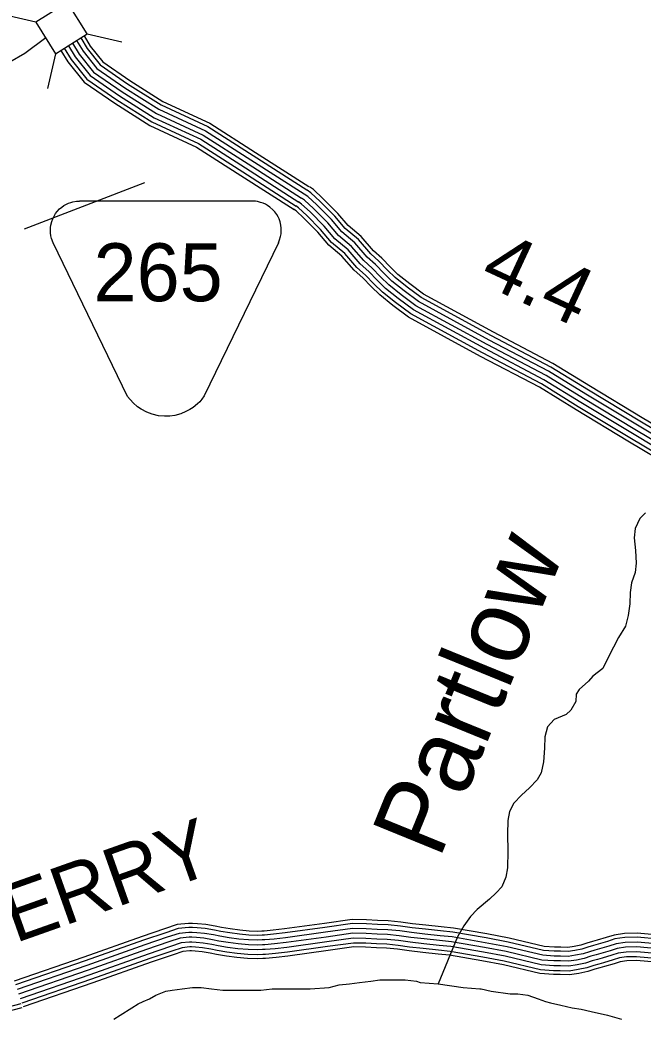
# Model space of a CAD drawing. Extents: x 1788175 to 1969470, y 584502 to 738744.
# Drawn here: x 1857733 to 1861710, y 646184 to 652552 of the extents above; entities that cross this region are included whole.
import ezdxf

# ---------------------------------------------------------------- set-up
doc = ezdxf.new("R2010")
doc.units = 0
for name, color, linetype in [('DESIGN - DRAINAGE - Bridges and Cross Drains Size Text', 7, 'Continuous'), ('DESIGN - ROW - Easement Linework and Patterning', 7, 'Continuous'), ('DESIGN - ROW - Right-of-Way and Easement Labels', 7, 'Continuous'), ('DESIGN - TRAFFIC CONTROL PERMANENT - Signalization', 7, 'Continuous'), ('DESIGN - TRANSPORTATION - Text', 7, 'Continuous'), ('SURVEY - CONTOURS - Index with Text', 7, 'Continuous'), ('SURVEY - CONTROL with Text', 7, 'Continuous'), ('SURVEY - DRAINAGE - Storm Sewer', 7, 'Continuous'), ('SURVEY - TRANSPORTATION - Roads', 7, 'Continuous')]:
    doc.layers.add(name, color=color, linetype=linetype)

msp = doc.modelspace()

# ---------------------------------------------------------------- linework, layer by layer
at = {"layer": 'DESIGN - ROW - Easement Linework and Patterning'}
for points in [[(1858420.3, 650150.4), (1857945.8, 651130.9), (1857935.3, 651157.9), (1857930.8, 651175.9), (1857928.2, 651193.8), (1857927.4, 651209.5), (1857928, 651227.2), (1857930.2, 651243.7), (1857935.9, 651266.9), (1857942.5, 651284.5), (1857950.4, 651300.6), (1857960.4, 651316.8), (1857970.7, 651330.3), (1857986.1, 651346.5), (1858000.4, 651358.5), (1858013.6, 651367.7), (1858026.3, 651375), (1858042.8, 651382.7), (1858058.5, 651388.2), (1858071.2, 651391.6), (1858092.9, 651395.2), (1858112.2, 651396.2)], [(1859382.9, 651130.9), (1859389, 651148.6), (1859397, 651171.7), (1859399.9, 651188.4), (1859401.3, 651208.8), (1859400.9, 651224.1), (1859398.8, 651242), (1859393.6, 651264.4), (1859387, 651282.6), (1859380.2, 651297.1), (1859371.6, 651312), (1859359.9, 651328), (1859347.3, 651341.9), (1859328.6, 651358.3), (1859313.7, 651368.6), (1859299.8, 651376.3), (1859285.5, 651382.8), (1859269.3, 651388.5), (1859249.5, 651393.2), (1859235.6, 651395.2), (1859216.5, 651396.2), (1858112.2, 651396.2)], [(1859382.9, 651130.9), (1858909.8, 650153.3), (1858894.6, 650133), (1858880.2, 650116.7), (1858866.9, 650103.6), (1858838.8, 650080.5), (1858816.7, 650065.9), (1858792.7, 650053.1), (1858759.9, 650039.7), (1858722.2, 650029.6), (1858690.5, 650025.1), (1858655.5, 650024), (1858618.1, 650027.4), (1858577.7, 650036.7), (1858541.8, 650050.1), (1858506.3, 650069.1), (1858484.3, 650084.2), (1858454.9, 650109.6), (1858420.3, 650150.4)]]:
    msp.add_lwpolyline(points, dxfattribs=at)
at = {"layer": 'DESIGN - TRANSPORTATION - Text'}
for points in [[(1857897.8, 652437.5), (1857765.1, 652337.9), (1857669.1, 652283.3), (1857533.3, 652255.9), (1857511.3, 652255.9), (1857257.5, 652312.7), (1856992.8, 652445.1), (1856685.4, 652529.7), (1856583.8, 652549.9), (1856539.8, 652527.9)], [(1861725.3, 649407.8), (1861689.3, 649371.8), (1861659.3, 649307.8), (1861653.2, 649247.7), (1861661.2, 649167.7), (1861667.1, 649085.6), (1861659, 649027.6), (1861637, 648961.6), (1861628.9, 648899.6), (1861624.9, 648827.5), (1861614.8, 648751.5)], [(1861614.8, 648751.5), (1861598.7, 648685.4), (1861552.7, 648611.4), (1861490.6, 648489.3), (1861452.5, 648415.3), (1861390.5, 648365.3), (1861362.5, 648333.3), (1861302.5, 648279.3), (1861282.5, 648251.3), (1861280.4, 648203.2), (1861248.4, 648149.2), (1861220.4, 648121.2), (1861142.4, 648089.2), (1861100.4, 648043.2), (1861084.3, 647979.1), (1861082.2, 647905.1), (1861074.2, 647819.1), (1861060.1, 647749), (1861034.1, 647703), (1860986.1, 647653), (1860934, 647607), (1860886, 647554.9), (1860858, 647502.9), (1860847.9, 647444.9), (1860845.8, 647356.8), (1860847.7, 647248.8), (1860845.6, 647142.7), (1860833.6, 647082.7), (1860809.5, 647020.7), (1860773.5, 646982.6), (1860729.5, 646942.6), (1860651.5, 646876.6), (1860609.5, 646832.6), (1860565.4, 646772.6), (1860525.4, 646702.5), (1860401.4, 646403.3)], [(1858332.9, 646177.1), (1858373.3, 646201.4), (1858446.1, 646249.8), (1858486.5, 646274.1), (1858518.8, 646290.2), (1858559.2, 646306.4), (1858599.6, 646330.6), (1858664.2, 646354.9), (1858704.6, 646362.9), (1858769.2, 646371), (1858833.9, 646379.1), (1858890.4, 646379.1), (1858955.1, 646371), (1859027.8, 646362.9), (1859140.9, 646362.9), (1859270.2, 646362.9), (1859342.9, 646371), (1859447.9, 646371), (1859504.5, 646371), (1859585.3, 646371), (1859706.5, 646379.1), (1859771.1, 646395.3), (1859835.8, 646403.3), (1859900.4, 646411.4), (1859973.1, 646419.5), (1860029.7, 646427.6), (1860102.4, 646427.6), (1860191.3, 646427.6), (1860264, 646419.5), (1860288.2, 646411.4), (1860401.4, 646403.3), (1860563, 646379.1), (1860668, 646371), (1860676.1, 646371), (1860740.7, 646354.9), (1860861.9, 646338.7), (1860910.4, 646338.7), (1860975, 646330.6), (1861039.7, 646306.4), (1861088.1, 646290.2), (1861120.5, 646282.1), (1861185.1, 646266), (1861257.8, 646249.8), (1861314.4, 646241.7), (1861379, 646225.6), (1861484, 646201.4), (1861572.9, 646177.1)]]:
    msp.add_lwpolyline(points, dxfattribs=at)
at = {"layer": 'SURVEY - CONTOURS - Index with Text'}
for points in [[(1861951.1, 646700.9), (1861673.5, 646725.6), (1861591.2, 646723.4), (1861525, 646713.6), (1861475, 646697.7), (1861417, 646680.3), (1861387.2, 646672.4), (1861350.7, 646661.7), (1861312.4, 646648.9), (1861269.5, 646640.4), (1861229.8, 646634), (1861184.8, 646635.8), (1861144.6, 646635.8), (1861078.9, 646641.1), (1860855.6, 646694.2), (1860713, 646720.8), (1860499.8, 646757.5), (1860420.9, 646765.9), (1860323.5, 646775.9), (1860239, 646785.8), (1860164.6, 646795.9), (1860084.1, 646804.4), (1860016.1, 646806.6), (1859945.9, 646810.6), (1859853.3, 646812.9), (1859676.2, 646788), (1859421.8, 646752.3), (1859349.7, 646744.6), (1859292.5, 646739.1), (1859277.8, 646739.1), (1859249.3, 646737.2), (1859196.4, 646739), (1859136.4, 646744.7), (1859075.6, 646752.3), (1859018.8, 646761.8), (1858979.4, 646769.8), (1858918.5, 646780.7), (1858865.9, 646785.1), (1858834.3, 646787.4), (1858808.6, 646787.4), (1858736.6, 646780), (1858655.3, 646752.9), (1858512.6, 646704.7), (1858140.5, 646572.8), (1857696.1, 646419.9)], [(1861948.6, 646675.3), (1861672.7, 646699.9), (1861593.4, 646697.7), (1861530.8, 646688.5), (1861482.6, 646673.1), (1861424, 646655.6), (1861394.2, 646647.7), (1861358.4, 646637.1), (1861319, 646624), (1861274, 646615), (1861231.3, 646608.2), (1861184.3, 646610.1), (1861143.6, 646610.1), (1861074.8, 646615.6), (1860850.3, 646669), (1860708.5, 646695.5), (1860496.3, 646732), (1860418.3, 646740.3), (1860320.7, 646750.3), (1860235.8, 646760.3), (1860161.5, 646770.4), (1860082.4, 646778.8), (1860014.9, 646780.9), (1859944.8, 646784.9), (1859854.7, 646787.1), (1859679.8, 646762.5), (1859425, 646726.8), (1859352.4, 646719), (1859293.7, 646713.3), (1859278.7, 646713.4), (1859249.7, 646711.4), (1859194.7, 646713.3), (1859133.6, 646719.1), (1859071.9, 646726.9), (1859014.2, 646736.5), (1858974.6, 646744.5), (1858915.1, 646755.2), (1858863.9, 646759.5), (1858833.4, 646761.7), (1858810, 646761.7), (1858742, 646754.7), (1858663.5, 646728.5), (1858521, 646680.4), (1858148.9, 646548.5), (1857704.5, 646395.6)], [(1861945.6, 646644.5), (1861671.7, 646668.8), (1861596.1, 646666.8), (1861537.8, 646658.2), (1861491.7, 646643.5), (1861432.4, 646625.8), (1861402.5, 646617.8), (1861367.7, 646607.6), (1861327, 646594), (1861279.5, 646584.5), (1861233.2, 646577.1), (1861183.7, 646579.1), (1861142.3, 646579.1), (1861070, 646584.9), (1860843.8, 646638.7), (1860703, 646664.9), (1860492, 646701.3), (1860415, 646709.5), (1860317.3, 646719.5), (1860231.9, 646729.5), (1860157.8, 646739.6), (1860080.2, 646747.8), (1860013.6, 646749.9), (1859943.5, 646753.9), (1859856.5, 646756.1), (1859684.1, 646731.8), (1859428.8, 646696), (1859355.5, 646688.1), (1859295.2, 646682.3), (1859279.7, 646682.4), (1859250.2, 646680.4), (1859192.7, 646682.4), (1859130.2, 646688.3), (1859067.4, 646696.2), (1859008.6, 646706), (1858968.8, 646714), (1858911.1, 646724.4), (1858861.5, 646728.6), (1858832.2, 646730.7), (1858811.5, 646730.7), (1858748.6, 646724.2), (1858673.3, 646699.1), (1858531.1, 646651.1), (1858159.2, 646519.3), (1857714.6, 646366.3)], [(1861942.5, 646613.6), (1861670.8, 646637.8), (1861598.8, 646635.9), (1861544.8, 646627.9), (1861500.9, 646613.9), (1861440.9, 646595.9), (1861410.9, 646587.9), (1861376.9, 646578), (1861334.9, 646564), (1861285, 646554), (1861235, 646546), (1861183, 646548.1), (1861141.1, 646548.1), (1861065.1, 646554.2), (1860837.4, 646608.3), (1860697.5, 646634.4), (1860487.7, 646670.6), (1860411.8, 646678.6), (1860313.9, 646688.7), (1860228, 646698.8), (1860154.1, 646708.8), (1860078.1, 646716.9), (1860012.2, 646718.9), (1859942.2, 646723), (1859858.3, 646725), (1859688.4, 646701.1), (1859432.6, 646665.3), (1859358.6, 646657.3), (1859296.7, 646651.4), (1859280.7, 646651.4), (1859250.7, 646649.4), (1859190.8, 646651.4), (1859126.8, 646657.5), (1859062.9, 646665.5), (1859002.9, 646675.5), (1858963, 646683.6), (1858907, 646693.6), (1858859.1, 646697.6), (1858831.1, 646699.7), (1858813.1, 646699.7), (1858755.2, 646693.7), (1858683.2, 646669.7), (1858541.2, 646621.8), (1858169.4, 646490), (1857724.7, 646337)], [(1861942.5, 646613.6), (1861670.8, 646637.8), (1861598.8, 646635.9), (1861544.8, 646627.9), (1861500.9, 646613.9), (1861440.9, 646595.9), (1861410.9, 646587.9), (1861376.9, 646578), (1861334.9, 646564), (1861285, 646554), (1861235, 646546), (1861183, 646548.1), (1861141.1, 646548.1), (1861065.1, 646554.2), (1860837.4, 646608.3), (1860697.5, 646634.4), (1860487.7, 646670.6), (1860411.8, 646678.6), (1860313.9, 646688.7), (1860228, 646698.8), (1860154.1, 646708.8), (1860078.1, 646716.9), (1860012.2, 646718.9), (1859942.2, 646723), (1859858.3, 646725), (1859688.4, 646701.1), (1859432.6, 646665.3), (1859358.6, 646657.3), (1859296.7, 646651.4), (1859280.7, 646651.4), (1859250.7, 646649.4), (1859190.8, 646651.4), (1859126.8, 646657.5), (1859062.9, 646665.5), (1859002.9, 646675.5), (1858963, 646683.6), (1858907, 646693.6), (1858859.1, 646697.6), (1858831.1, 646699.7), (1858813.1, 646699.7), (1858755.2, 646693.7), (1858683.2, 646669.7), (1858541.2, 646621.8), (1858169.4, 646490), (1857724.7, 646337)], [(1861939.5, 646582.8), (1861669.8, 646606.8), (1861601.5, 646604.9), (1861551.9, 646597.6), (1861510, 646584.3), (1861449.3, 646566.1), (1861419.3, 646558.1), (1861386.2, 646548.4), (1861342.9, 646534), (1861290.4, 646523.5), (1861236.9, 646514.9), (1861182.4, 646517.1), (1861139.8, 646517.1), (1861060.3, 646523.4), (1860831, 646578), (1860692.1, 646603.9), (1860483.5, 646639.9), (1860408.6, 646647.8), (1860310.5, 646657.9), (1860224.1, 646668), (1860150.3, 646678), (1860076, 646685.9), (1860010.8, 646687.9), (1859941, 646692), (1859860.1, 646694), (1859692.7, 646670.4), (1859436.4, 646634.5), (1859361.8, 646626.5), (1859298.2, 646620.4), (1859281.7, 646620.4), (1859251.2, 646618.3), (1859188.8, 646620.5), (1859123.4, 646626.6), (1859058.4, 646634.8), (1858997.3, 646645.1), (1858957.2, 646653.1), (1858903, 646662.9), (1858856.7, 646666.7), (1858830, 646668.7), (1858814.7, 646668.7), (1858761.7, 646663.2), (1858693, 646640.4), (1858551.4, 646592.5), (1858179.6, 646460.7), (1857734.8, 646307.7)], [(1861936.4, 646551.9), (1861668.8, 646575.7), (1861604.2, 646574), (1861558.9, 646567.3), (1861519.1, 646554.7), (1861457.8, 646536.3), (1861427.6, 646528.2), (1861395.5, 646518.8), (1861350.9, 646503.9), (1861295.9, 646493), (1861238.7, 646483.8), (1861181.8, 646486.1), (1861138.6, 646486.1), (1861055.5, 646492.7), (1860824.5, 646547.7), (1860686.6, 646573.4), (1860479.2, 646609.1), (1860405.4, 646617), (1860307.1, 646627.1), (1860220.2, 646637.3), (1860146.6, 646647.3), (1860073.9, 646655), (1860009.4, 646657), (1859939.7, 646661), (1859861.9, 646662.9), (1859697, 646639.7), (1859440.2, 646603.7), (1859364.9, 646595.6), (1859299.6, 646589.4), (1859282.7, 646589.4), (1859251.7, 646587.3), (1859186.8, 646589.5), (1859120, 646595.8), (1859053.9, 646604.2), (1858991.7, 646614.6), (1858951.4, 646622.7), (1858899, 646632.1), (1858854.2, 646635.8), (1858828.8, 646637.7), (1858816.3, 646637.7), (1858768.3, 646632.7), (1858702.9, 646611), (1858561.5, 646563.2), (1858189.8, 646431.5), (1857744.9, 646278.4)], [(1861934, 646527.3), (1861668.1, 646551), (1861606.4, 646549.3), (1861564.4, 646543.1), (1861526.4, 646531), (1861464.5, 646512.5), (1861434.3, 646504.4), (1861402.8, 646495.2), (1861357.2, 646480), (1861300.3, 646468.6), (1861240.2, 646459.1), (1861181.3, 646461.4), (1861137.6, 646461.4), (1861051.6, 646468.2), (1860819.4, 646523.5), (1860682.2, 646549.1), (1860475.8, 646584.7), (1860402.8, 646592.4), (1860304.4, 646602.5), (1860217.1, 646612.7), (1860143.6, 646622.7), (1860072.2, 646630.3), (1860008.3, 646632.3), (1859938.7, 646636.3), (1859863.3, 646638.2), (1859700.5, 646615.2), (1859443.2, 646579.2), (1859367.4, 646571), (1859300.8, 646564.6), (1859283.5, 646564.6), (1859252.1, 646562.6), (1859185.2, 646564.8), (1859117.3, 646571.3), (1859050.3, 646579.7), (1858987.2, 646590.3), (1858946.8, 646598.4), (1858895.7, 646607.6), (1858852.3, 646611.2), (1858827.9, 646613), (1858817.6, 646613), (1858773.5, 646608.4), (1858710.8, 646587.5), (1858569.6, 646539.9), (1858198, 646408.1), (1857752.9, 646255)], [(1857513.1, 646217.7), (1857740.3, 646277)], [(1857522.7, 646193.7), (1857746.8, 646252.1)]]:
    msp.add_lwpolyline(points, dxfattribs=at)
at = {"layer": 'SURVEY - CONTROL with Text'}
for points in [[(1858121.1, 652437.4), (1858161.9, 652370.5), (1858245.5, 652265.9), (1858420.4, 652145.6), (1858633.9, 652010.6), (1858932.3, 651872.8), (1859222.6, 651686.9), (1859563.2, 651468.5)], [(1858142.1, 652450.5), (1858182.2, 652384.7), (1858262.5, 652284.2), (1858434.1, 652166.2), (1858645.7, 652032.4), (1858944.2, 651894.5), (1859235.9, 651707.7), (1859576.6, 651489.4)], [(1858015.9, 652371.7), (1858060.2, 652299.2), (1858160.1, 652174.2), (1858352.1, 652042), (1858574.5, 651901.5), (1858872.5, 651763.8), (1859155.7, 651582.4), (1859496.3, 651364.1)], [(1858042.2, 652388.1), (1858085.6, 652317), (1858181.4, 652197.1), (1858369.2, 652067.9), (1858589.4, 651928.8), (1858887.5, 651791.1), (1859172.4, 651608.5), (1859513.1, 651390.2)], [(1858068.5, 652404.5), (1858111, 652334.8), (1858202.8, 652220.1), (1858386.3, 652093.8), (1858604.2, 651956), (1858902.4, 651818.3), (1859189.1, 651634.6), (1859529.8, 651416.3)], [(1858094.8, 652420.9), (1858136.5, 652352.7), (1858224.1, 652243), (1858403.4, 652119.7), (1858619, 651983.3), (1858917.3, 651845.6), (1859205.8, 651660.7), (1859546.5, 651442.4)], [(1857994.1, 652358), (1858039.1, 652284.4), (1858142.4, 652155.1), (1858338, 652020.6), (1858562.2, 651878.8), (1858860.1, 651741.2), (1859141.8, 651560.8), (1859482.5, 651342.5)], [(1861980.8, 649848.9), (1861703.9, 650014.7), (1861374.9, 650212.8), (1861135.1, 650360.4), (1860755.6, 650559.8), (1860308.3, 650802.9), (1860220.7, 650868.3), (1860145.2, 650928.9), (1860097.4, 650975.1), (1860042.3, 651032.4), (1859990.1, 651078.9), (1859911.4, 651170.1), (1859827.9, 651239.9), (1859762.6, 651316.9), (1859667.1, 651412.7), (1859605.9, 651469.7), (1859580.9, 651487.7)], [(1861936.4, 649773.3), (1861658.8, 649939.5), (1861329.3, 650137.9), (1861091.7, 650284.1), (1860714.2, 650482.4), (1860260.9, 650728.9), (1860167, 650799), (1860087.2, 650863), (1860035.3, 650913.1), (1859981.4, 650969.2), (1859927.5, 651017.2), (1859849.7, 651107.3), (1859765.8, 651177.4), (1859698, 651257.5), (1859606.2, 651349.6), (1859550.3, 651401.7), (1859529.8, 651416.3)], [(1861952.1, 649800), (1861674.7, 649966.1), (1861345.4, 650164.3), (1861107, 650311), (1860728.8, 650509.8), (1860277.6, 650755), (1860186, 650823.5), (1860107.7, 650886.3), (1860057.2, 650935), (1860002.9, 650991.5), (1859949.6, 651039), (1859871.5, 651129.5), (1859787.7, 651199.5), (1859720.8, 651278.5), (1859627.7, 651371.9), (1859569.9, 651425.7), (1859547.8, 651441.5)], [(1861967.8, 649826.7), (1861690.7, 649992.7), (1861361.5, 650190.8), (1861122.4, 650338), (1860743.4, 650537.1), (1860294.4, 650781.2), (1860205, 650848), (1860128.2, 650909.6), (1860079.2, 650956.9), (1860024.4, 651013.8), (1859971.8, 651060.8), (1859893.3, 651151.7), (1859809.7, 651221.6), (1859743.6, 651299.5), (1859649.3, 651394.2), (1859589.6, 651449.8), (1859565.9, 651466.7)], [(1861892.4, 649698.5), (1861614.1, 649865.2), (1861284.2, 650063.8), (1861048.7, 650208.7), (1860673.3, 650406), (1860214, 650655.7), (1860113.9, 650730.4), (1860029.8, 650797.9), (1859973.9, 650851.8), (1859921.2, 650906.7), (1859865.6, 650956.3), (1859788.6, 651045.3), (1859704.5, 651115.7), (1859634.1, 651198.8), (1859545.9, 651287.2), (1859495.2, 651334.4), (1859479.3, 651345.9)], [(1861904.9, 649719.8), (1861626.9, 649886.4), (1861297.1, 650084.9), (1861061, 650230.2), (1860685, 650427.8), (1860227.3, 650676.5), (1860129.1, 650749.9), (1860046.2, 650816.5), (1859991.4, 650869.3), (1859938.3, 650924.5), (1859883.2, 650973.6), (1859806, 651063), (1859722, 651133.3), (1859652.3, 651215.5), (1859563.1, 651305), (1859510.9, 651353.6), (1859493.7, 651365.9)], [(1861920.7, 649746.6), (1861642.8, 649913), (1861313.2, 650111.4), (1861076.3, 650257.1), (1860699.6, 650455.1), (1860244.1, 650702.7), (1860148, 650774.4), (1860066.7, 650839.7), (1860013.3, 650891.2), (1859959.9, 650946.8), (1859905.3, 650995.4), (1859827.8, 651085.2), (1859743.9, 651155.3), (1859675.1, 651236.5), (1859584.6, 651327.3), (1859530.6, 651377.6), (1859511.7, 651391.1)]]:
    msp.add_lwpolyline(points, dxfattribs=at)
at = {"layer": 'SURVEY - DRAINAGE - Storm Sewer'}
for p, q in [((1857834.7, 652538.6), (1857613.4, 652589.7)), ((1858162.1, 652463), (1858383.4, 652411.8)), ((1857960.5, 652337.1), (1857909.4, 652115.8))]:
    msp.add_line(p, q, dxfattribs=at)
msp.add_lwpolyline([(1857834.7, 652538.6), (1857960.6, 652337.1), (1858162.1, 652463), (1858036.2, 652664.5)], close=True, dxfattribs=at)
at = {"layer": 'SURVEY - TRANSPORTATION - Roads'}
msp.add_lwpolyline([(1858528.9, 651513.4), (1857760.6, 651217)], dxfattribs=at)

# ---------------------------------------------------------------- texts
at = {"layer": 'DESIGN - DRAINAGE - Bridges and Cross Drains Size Text'}
msp.add_text('Partlow', height=475, rotation=67.82799, dxfattribs=at).set_placement((1860409.5, 647191.1))
at = {"layer": 'DESIGN - ROW - Easement Linework and Patterning'}
msp.add_text('265', height=369.6, dxfattribs=at).set_placement((1858202.7, 650757.7))
at = {"layer": 'DESIGN - ROW - Right-of-Way and Easement Labels'}
msp.add_text('FERRY', height=370, rotation=19.51918, dxfattribs=at).set_placement((1857416.5, 646559.4))
at = {"layer": 'DESIGN - TRAFFIC CONTROL PERMANENT - Signalization'}
msp.add_text('4.4', height=369.6, rotation=335.05067, dxfattribs=at).set_placement((1860654.3, 650881))

doc.saveas('drawing.dxf')
